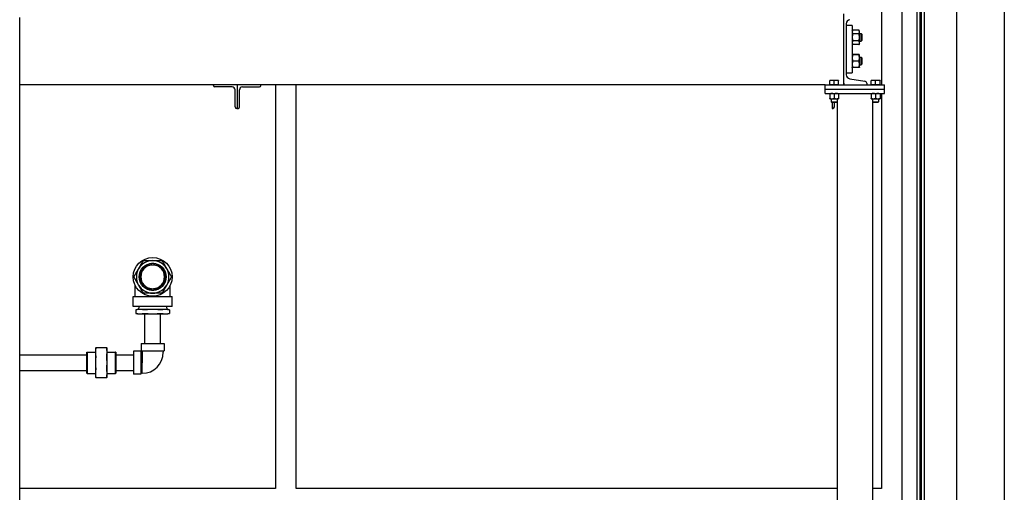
# Model space of a CAD drawing. Header units: inches. Extents: x 24 to 1128, y -74 to 748.
# Tile 417 of 557: x 899 to 982, y 207 to 247. Entities that reach past the tile are written whole.
import ezdxf

# ---------------------------------------------------------------- set-up
doc = ezdxf.new("R2010")
doc.units = ezdxf.units.IN
doc.header["$LTSCALE"] = 32
doc.header["$MEASUREMENT"] = 0
doc.layers.add('Visible (ANSI)', color=7, linetype='Continuous', lineweight=30)

msp = doc.modelspace()

# ---------------------------------------------------------------- linework, layer by layer
at = {"layer": 'Visible (ANSI)'}
for p, q in [((981.83354, 280.28734), (981.83354, 171.89901)), ((973.20854, 154.93966), (973.20854, 273.64391)), ((974.45854, 273.64391), (974.45854, 171.89901)), ((974.70854, 273.96016), (974.70854, 171.89901)), ((974.83354, 171.89901), (974.83354, 273.96016)), ((975.08354, 171.89901), (975.08354, 273.96016)), ((977.83354, 171.89901), (977.83354, 273.68016)), ((971.45854, 255.30516), (971.45854, 241.43016)), ((898.66354, 141.68016), (898.66354, 247.1195)), ((968.28854, 241.43016), (968.28854, 247.43016)), ((968.48854, 246.58576), (968.48854, 242.27456)), ((968.98854, 246.43016), (968.48854, 246.43016)), ((968.98854, 246.43016), (968.98854, 242.43016)), ((968.98854, 245.96116), (969.02684, 246.04331)), ((969.55923, 246.04331), (969.02684, 246.04331)), ((969.55923, 245.73674), (969.02684, 245.73674)), ((969.59754, 245.96116), (969.55923, 246.04331)), ((969.59754, 245.89002), (969.59754, 245.96116)), ((969.59754, 245.43016), (969.59754, 245.89002)), ((969.59754, 245.74266), (969.73446, 245.74266)), ((969.59754, 244.9703), (969.59754, 245.43016)), ((969.78854, 245.6869), (969.73446, 245.74266)), ((969.73446, 245.11766), (969.73446, 245.74266)), ((969.78854, 245.6869), (969.78854, 245.17343)), ((968.98854, 244.89916), (969.02684, 244.81702)), ((969.55923, 245.12359), (969.02684, 245.12359)), ((969.55923, 244.81702), (969.02684, 244.81702)), ((969.59754, 244.89916), (969.55923, 244.81702)), ((969.59754, 245.11766), (969.73446, 245.11766)), ((969.59754, 244.89916), (969.59754, 244.9703)), ((969.78854, 245.17343), (969.73446, 245.11766)), ((968.98854, 243.96116), (968.98863, 243.96137)), ((969.55923, 243.96948), (969.02684, 243.96948)), ((969.55923, 243.95244), (969.02684, 243.95244)), ((969.59754, 243.96116), (969.59744, 243.96137)), ((969.59754, 243.96096), (969.59754, 243.96116)), ((969.59754, 243.68278), (969.59754, 243.96096)), ((969.59754, 243.74266), (969.73446, 243.74266)), ((969.78854, 243.6869), (969.73446, 243.74266)), ((969.73446, 243.11766), (969.73446, 243.74266)), ((968.98854, 242.89916), (968.98863, 242.89896)), ((969.55923, 243.41313), (969.02684, 243.41313)), ((969.55923, 242.89085), (969.02684, 242.89085)), ((969.59754, 242.89916), (969.59744, 242.89896)), ((969.59754, 243.15199), (969.59754, 243.68278)), ((969.59754, 242.89916), (969.59754, 243.15199)), ((969.59754, 243.11766), (969.73446, 243.11766)), ((969.78854, 243.17343), (969.73446, 243.11766)), ((969.78854, 243.6869), (969.78854, 243.17343)), ((968.48854, 242.43016), (968.98854, 242.43016)), ((966.70854, 241.43016), (898.66354, 241.43016)), ((915.03854, 241.36216), (915.03854, 241.43016)), ((916.60054, 241.24216), (915.15854, 241.24216)), ((917.03854, 241.43016), (917.03854, 239.43016)), ((917.03854, 241.43016), (917.03854, 239.43016)), ((917.47654, 241.24216), (918.91854, 241.24216)), ((919.03854, 241.36216), (919.03854, 241.43016)), ((920.27104, 241.43016), (920.27104, 207.30516)), ((922.02104, 207.30516), (922.02104, 241.43016)), ((966.70854, 241.43016), (971.70854, 241.43016)), ((966.70854, 241.05516), (966.70854, 241.43016)), ((967.27104, 241.79417), (967.08354, 241.79417)), ((967.08354, 241.43017), (967.08354, 241.76067)), ((967.27104, 241.43017), (967.08354, 241.43017)), ((967.08354, 241.43017), (967.08354, 241.43016)), ((967.64604, 241.79417), (967.27104, 241.79417)), ((967.45854, 241.43017), (967.27104, 241.43017)), ((967.45854, 241.43017), (967.45854, 241.76067)), ((967.64604, 241.43017), (967.45854, 241.43017)), ((967.83354, 241.79417), (967.64604, 241.79417)), ((967.83354, 241.43017), (967.64604, 241.43017)), ((967.83354, 241.43017), (967.83354, 241.76067)), ((967.83354, 241.43017), (967.83354, 241.43016)), ((968.28854, 241.55118), (968.28854, 241.43016)), ((968.77493, 241.93627), (970.06534, 241.72033)), ((970.20854, 241.55118), (970.20854, 241.43016)), ((970.77104, 241.79417), (970.58354, 241.79417)), ((970.58354, 241.43017), (970.58354, 241.76067)), ((970.77104, 241.43017), (970.58354, 241.43017)), ((970.58354, 241.43017), (970.58354, 241.43016)), ((971.14604, 241.79417), (970.77104, 241.79417)), ((970.95854, 241.43017), (970.77104, 241.43017)), ((970.95854, 241.43017), (970.95854, 241.76067)), ((971.14604, 241.43017), (970.95854, 241.43017)), ((971.33354, 241.79417), (971.14604, 241.79417)), ((971.33354, 241.43017), (971.14604, 241.43017)), ((971.33354, 241.43017), (971.33354, 241.76067)), ((971.33354, 241.43017), (971.33354, 241.43016)), ((971.70854, 241.05516), (971.70854, 241.43016)), ((916.85054, 239.55016), (916.85054, 240.99216)), ((917.22654, 239.55016), (917.22654, 240.99216)), ((966.70854, 241.05516), (971.70854, 241.05516)), ((966.70854, 241.05516), (971.70854, 241.05516)), ((966.70854, 240.68016), (966.70854, 241.05516)), ((966.70854, 240.68016), (971.70854, 240.68016)), ((967.08354, 240.64667), (967.08354, 240.27566)), ((967.45854, 240.64667), (967.45854, 240.27566)), ((967.83354, 240.64667), (967.83354, 240.27566)), ((970.58354, 240.64667), (970.58354, 240.27566)), ((970.95854, 240.64667), (970.95854, 240.27566)), ((971.33354, 240.64667), (971.33354, 240.27566)), ((971.45854, 240.68016), (971.45854, 207.30516)), ((971.70854, 240.68016), (971.70854, 241.05516)), ((967.08354, 240.24216), (967.27104, 240.24216)), ((967.20854, 240.24216), (967.20854, 239.97594)), ((967.25573, 239.93016), (967.20854, 239.97594)), ((967.20854, 239.97594), (967.70854, 239.97594)), ((967.66135, 239.93016), (967.25573, 239.93016)), ((967.27104, 240.24216), (967.64604, 240.24216)), ((967.28854, 239.93016), (967.28854, 239.43016)), ((967.47654, 239.55016), (967.47654, 239.93016)), ((967.64604, 240.24216), (967.83354, 240.24216)), ((967.66135, 239.93016), (967.70854, 239.97594)), ((967.70854, 240.24216), (967.70854, 239.97594)), ((967.70854, 239.97594), (967.70854, 142.68016)), ((970.58354, 240.24216), (970.77104, 240.24216)), ((970.70854, 240.24216), (970.70854, 239.97594)), ((970.70854, 239.97594), (970.70854, 142.68016)), ((970.75573, 239.93016), (970.70854, 239.97594)), ((970.70854, 239.97594), (971.20854, 239.97594)), ((971.16135, 239.93016), (970.75573, 239.93016)), ((970.77104, 240.24216), (971.14604, 240.24216)), ((971.14604, 240.24216), (971.33354, 240.24216)), ((971.16135, 239.93016), (971.20854, 239.97594)), ((971.20854, 240.24216), (971.20854, 239.97594)), ((917.03854, 239.43016), (916.97054, 239.43016)), ((917.03854, 239.43016), (917.10654, 239.43016)), ((967.28854, 239.43016), (967.35654, 239.43016)), ((974.83354, 232.51266), (974.70854, 232.51266)), ((974.70854, 231.95266), (974.83354, 231.95266)), ((974.83354, 231.03766), (974.70854, 231.03766)), ((974.83354, 230.19766), (974.70854, 230.19766)), ((974.70854, 229.71266), (974.83354, 229.71266)), ((974.70854, 229.15266), (974.83354, 229.15266)), ((909.80229, 226.20109), (909.80229, 226.29521)), ((909.98979, 226.29521), (909.98979, 226.20109)), ((908.41604, 223.5298), (908.41604, 224.48326)), ((909.80229, 224.0844), (909.80229, 224.17851)), ((909.98979, 224.17851), (909.98979, 224.0844)), ((911.37604, 223.5298), (911.37604, 224.48326)), ((908.25604, 222.6898), (908.25604, 223.5298)), ((908.25604, 223.5298), (911.53604, 223.5298)), ((911.53604, 222.6898), (911.53604, 223.5298)), ((911.53604, 222.6898), (908.25604, 222.6898)), ((908.64604, 222.4398), (908.48167, 222.39576)), ((908.48167, 222.39576), (908.48167, 222.10884)), ((908.64604, 222.0648), (908.48167, 222.10884)), ((908.81351, 222.4398), (908.64604, 222.4398)), ((908.64604, 222.0648), (908.81351, 222.0648)), ((908.71945, 222.6898), (908.70854, 222.4398)), ((909.89604, 222.4398), (908.81351, 222.4398)), ((908.81351, 222.0648), (909.89604, 222.0648)), ((909.23854, 219.5648), (909.23854, 222.0648)), ((910.97857, 222.4398), (909.89604, 222.4398)), ((909.89604, 222.0648), (910.97857, 222.0648)), ((910.55354, 219.5648), (910.55354, 222.0648)), ((911.14604, 222.4398), (910.97857, 222.4398)), ((910.97857, 222.0648), (911.14604, 222.0648)), ((911.07262, 222.6898), (911.08354, 222.4398)), ((911.14604, 222.4398), (911.31041, 222.39576)), ((911.14604, 222.0648), (911.31041, 222.10884)), ((911.31041, 222.39576), (911.31041, 222.10884)), ((904.34316, 218.81918), (904.35878, 218.8348)), ((904.34316, 217.05043), (904.34316, 218.81918)), ((904.35878, 218.8348), (904.35878, 217.0348)), ((904.35878, 218.8348), (905.06666, 218.8348)), ((905.06666, 219.1848), (905.06666, 218.81869)), ((905.06666, 218.81869), (905.06666, 217.9348)), ((906.02303, 219.1848), (905.08529, 219.1848)), ((906.04166, 218.81869), (906.04166, 219.1848)), ((906.05666, 218.8348), (906.04166, 218.8498)), ((906.04166, 217.9348), (906.04166, 218.81869)), ((906.05666, 217.0348), (906.05666, 218.8348)), ((906.05666, 218.8348), (906.76603, 218.8348)), ((906.78166, 218.81918), (906.76603, 218.8348)), ((906.76603, 217.0348), (906.76603, 218.8348)), ((906.78166, 218.81918), (906.78166, 217.05043)), ((908.88604, 218.9098), (908.26604, 218.9098)), ((908.26604, 218.9098), (908.26604, 216.9598)), ((908.88604, 218.9098), (908.88604, 216.9598)), ((909.00604, 218.8248), (908.88604, 218.8248)), ((908.92104, 219.5648), (908.92104, 218.9448)), ((908.92104, 219.5648), (910.87104, 219.5648)), ((908.92104, 218.9448), (910.87104, 218.9448)), ((909.00604, 218.9448), (909.00604, 218.8248)), ((909.00604, 218.8248), (909.01604, 218.8148)), ((909.01604, 218.8148), (909.01604, 217.93231)), ((910.78604, 218.9448), (910.78604, 218.8148)), ((910.87104, 219.5648), (910.87104, 218.9448)), ((898.66354, 218.5923), (904.34316, 218.5923)), ((905.06666, 217.9348), (905.06666, 217.05092)), ((906.04166, 217.05092), (906.04166, 217.9348)), ((906.78166, 218.5923), (908.26604, 218.5923)), ((909.01259, 217.0398), (909.01181, 217.9323)), ((898.66354, 217.2773), (904.34316, 217.2773)), ((906.78166, 217.2773), (908.26604, 217.2773)), ((904.34316, 217.05043), (904.35878, 217.0348)), ((904.35878, 217.0348), (905.06666, 217.0348)), ((905.06666, 217.05092), (905.06666, 216.6848)), ((905.08529, 216.6848), (906.02303, 216.6848)), ((906.04166, 216.6848), (906.04166, 217.05092)), ((906.05666, 217.0348), (906.04166, 217.0198)), ((906.05666, 217.0348), (906.76603, 217.0348)), ((906.78166, 217.05043), (906.76603, 217.0348)), ((908.88604, 216.9598), (908.26604, 216.9598)), ((909.01258, 217.0448), (908.88604, 217.0448)), ((974.83354, 208.81266), (974.70854, 208.81266)), ((974.83354, 207.97266), (974.70854, 207.97266)), ((920.27104, 207.30516), (898.66354, 207.30516)), ((967.70854, 207.30516), (922.02104, 207.30516)), ((971.45854, 207.30516), (970.70854, 207.30516))]:
    msp.add_line(p, q, dxfattribs=at)
for radius in [1.64, 1.14583]:
    msp.add_circle((909.89604, 225.1898), radius, dxfattribs=at)
for centre, radius, start, end in [((968.83154, 246.58576), 0.343, 99.5, 180), ((968.83154, 242.27456), 0.343, 180, 260.5), ((915.15854, 241.36216), 0.12, 180, 270), ((916.60054, 240.99216), 0.25, 0, 90), ((917.47654, 240.99216), 0.25, 90, 180), ((918.91854, 241.36216), 0.12, 270, 0), ((970.03704, 241.55118), 0.1715, 0, 80.5), ((916.97054, 239.55016), 0.12, 180, 270), ((917.10654, 239.55016), 0.12, 270, 0), ((967.35654, 239.55016), 0.12, 270, 0), ((972.38604, 222.71747), 5.9002, 65.4922208, 66.8193767), ((909.89604, 225.1898), 1.375, 90, 150), ((909.89604, 225.1898), 1.125, 94.7801918, 265.2198082), ((909.89604, 225.1898), 1.10937, 94.8476785, 265.1523215), ((909.89604, 225.1898), 1.125, 85.2198082, 94.7801918), ((909.89604, 225.1898), 1.375, 30, 90), ((909.89604, 225.1898), 1.125, 274.7801918, 85.2198082), ((909.89604, 225.1898), 1.10937, 274.8476785, 85.1523215), ((909.89604, 225.1898), 1.375, 150, 210), ((909.89604, 225.1898), 1.01562, 95.2963809, 264.7036191), ((909.89604, 225.1898), 1, 95.379379, 264.620621), ((909.89604, 225.1898), 1, 84.620621, 95.379379), ((909.89604, 225.1898), 1.01562, 275.2963809, 84.7036191), ((909.89604, 225.1898), 1, 275.379379, 84.620621), ((909.89604, 225.1898), 1.375, 330, 30), ((909.89604, 225.1898), 1.375, 210, 270), ((909.89604, 225.1898), 1, 264.620621, 275.379379), ((909.89604, 225.1898), 1.125, 265.2198082, 274.7801918), ((909.89604, 225.1898), 1.375, 270, 330), ((972.38604, 228.26786), 5.9002, 293.1806233, 294.5077792), ((909.01104, 218.8148), 1.775, 270.05, 0)]:
    msp.add_arc(centre, radius, start, end, dxfattribs=at)
for points, weights in [([(969.02684, 246.04331), (968.98854, 245.96116), (968.98854, 245.89002)], [1, 1.0379548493, 1]), ([(968.98854, 245.89002), (968.98854, 245.81888), (969.02684, 245.73674)], [1, 1.0379548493, 1]), ([(969.02684, 245.73674), (968.98854, 245.57244), (968.98854, 245.43016)], [1, 1.0379548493, 1]), ([(968.98854, 245.43016), (968.98854, 245.28788), (969.02684, 245.12359)], [1, 1.0379548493, 1]), ([(969.59754, 245.89002), (969.59754, 245.96116), (969.55923, 246.04331)], [1, 1.0379548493, 1]), ([(969.55923, 245.73674), (969.59754, 245.81888), (969.59754, 245.89002)], [1, 1.0379548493, 1]), ([(969.59754, 245.43016), (969.59754, 245.57244), (969.55923, 245.73674)], [1, 1.0379548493, 1]), ([(969.55923, 245.12359), (969.59754, 245.28788), (969.59754, 245.43016)], [1, 1.0379548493, 1]), ([(969.02684, 245.12359), (968.98854, 245.04144), (968.98854, 244.9703)], [1, 1.0379548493, 1]), ([(968.98854, 244.9703), (968.98854, 244.89916), (969.02684, 244.81702)], [1, 1.0379548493, 1]), ([(969.59754, 244.9703), (969.59754, 245.04144), (969.55923, 245.12359)], [1, 1.0379548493, 1]), ([(969.55923, 244.81702), (969.59754, 244.89916), (969.59754, 244.9703)], [1, 1.0379548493, 1]), ([(969.02684, 243.96948), (968.98854, 243.96491), (968.98854, 243.96096)], [1, 1.0379548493, 1]), ([(968.98854, 243.96096), (968.98854, 243.95701), (969.02684, 243.95244)], [1, 1.0379548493, 1]), ([(969.02684, 243.95244), (968.98854, 243.80793), (968.98854, 243.68278)], [1, 1.0379548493, 1]), ([(969.59754, 243.96096), (969.59754, 243.96491), (969.55923, 243.96948)], [1, 1.0379548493, 1]), ([(969.55923, 243.95244), (969.59754, 243.95701), (969.59754, 243.96096)], [1, 1.0379548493, 1]), ([(969.59754, 243.68278), (969.59754, 243.80793), (969.55923, 243.95244)], [1, 1.0379548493, 1]), ([(968.98854, 243.68278), (968.98854, 243.55764), (969.02684, 243.41313)], [1, 1.0379548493, 1]), ([(969.02684, 243.41313), (968.98854, 243.27318), (968.98854, 243.15199)], [1, 1.0379548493, 1]), ([(968.98854, 243.15199), (968.98854, 243.03079), (969.02684, 242.89085)], [1, 1.0379548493, 1]), ([(969.02684, 242.89085), (968.99039, 242.89519), (968.98863, 242.89896)], [1, 1.03605488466, 1.00360971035]), ([(969.55923, 243.41313), (969.59754, 243.55764), (969.59754, 243.68278)], [1, 1.0379548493, 1]), ([(969.59754, 243.15199), (969.59754, 243.27318), (969.55923, 243.41313)], [1, 1.0379548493, 1]), ([(969.55923, 242.89085), (969.59754, 243.03079), (969.59754, 243.15199)], [1, 1.0379548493, 1]), ([(969.59744, 242.89896), (969.59569, 242.89519), (969.55923, 242.89085)], [1.00360971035, 1.03605488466, 1]), ([(967.08354, 241.76067), (967.08354, 241.79417), (967.08354, 241.79417)], [1, 1.0379548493, 1]), ([(967.27104, 241.79417), (967.18402, 241.79417), (967.08354, 241.76067)], [1, 1.0379548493, 1]), ([(967.45854, 241.76067), (967.35806, 241.79417), (967.27104, 241.79417)], [1, 1.0379548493, 1]), ([(967.64604, 241.79417), (967.55902, 241.79417), (967.45854, 241.76067)], [1, 1.0379548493, 1]), ([(967.83354, 241.76067), (967.73306, 241.79417), (967.64604, 241.79417)], [1, 1.0379548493, 1]), ([(967.83354, 241.79417), (967.83354, 241.79417), (967.83354, 241.76067)], [1, 1.0379548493, 1]), ([(970.58354, 241.76067), (970.58354, 241.79417), (970.58354, 241.79417)], [1, 1.0379548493, 1]), ([(970.77104, 241.79417), (970.68402, 241.79417), (970.58354, 241.76067)], [1, 1.0379548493, 1]), ([(970.95854, 241.76067), (970.85806, 241.79417), (970.77104, 241.79417)], [1, 1.0379548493, 1]), ([(971.14604, 241.79417), (971.05902, 241.79417), (970.95854, 241.76067)], [1, 1.0379548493, 1]), ([(971.33354, 241.76067), (971.23306, 241.79417), (971.14604, 241.79417)], [1, 1.0379548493, 1]), ([(971.33354, 241.79417), (971.33354, 241.79417), (971.33354, 241.76067)], [1, 1.0379548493, 1]), ([(967.08354, 240.64667), (967.08354, 240.68016), (967.08354, 240.68016)], [1, 1.0379548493, 1]), ([(967.27104, 240.68016), (967.18402, 240.68016), (967.08354, 240.64667)], [1, 1.0379548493, 1]), ([(967.45854, 240.64667), (967.35806, 240.68016), (967.27104, 240.68016)], [1, 1.0379548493, 1]), ([(967.64604, 240.68016), (967.55902, 240.68016), (967.45854, 240.64667)], [1, 1.0379548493, 1]), ([(967.83354, 240.64667), (967.73306, 240.68016), (967.64604, 240.68016)], [1, 1.0379548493, 1]), ([(967.83354, 240.68016), (967.83354, 240.68016), (967.83354, 240.64667)], [1, 1.0379548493, 1]), ([(970.58354, 240.64667), (970.58354, 240.68016), (970.58354, 240.68016)], [1, 1.0379548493, 1]), ([(970.77104, 240.68016), (970.68402, 240.68016), (970.58354, 240.64667)], [1, 1.0379548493, 1]), ([(970.95854, 240.64667), (970.85806, 240.68016), (970.77104, 240.68016)], [1, 1.0379548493, 1]), ([(971.14604, 240.68016), (971.05902, 240.68016), (970.95854, 240.64667)], [1, 1.0379548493, 1]), ([(971.33354, 240.64667), (971.23306, 240.68016), (971.14604, 240.68016)], [1, 1.0379548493, 1]), ([(971.33354, 240.68016), (971.33354, 240.68016), (971.33354, 240.64667)], [1, 1.0379548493, 1]), ([(967.08354, 240.27566), (967.18402, 240.24216), (967.27104, 240.24216)], [1, 1.0379548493, 1]), ([(967.08354, 240.24216), (967.08354, 240.24216), (967.08354, 240.27566)], [1, 1.0379548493, 1]), ([(967.27104, 240.24216), (967.35806, 240.24216), (967.45854, 240.27566)], [1, 1.0379548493, 1]), ([(967.45854, 240.27566), (967.55902, 240.24216), (967.64604, 240.24216)], [1, 1.0379548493, 1]), ([(967.64604, 240.24216), (967.73306, 240.24216), (967.83354, 240.27566)], [1, 1.0379548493, 1]), ([(967.83354, 240.27566), (967.83354, 240.24216), (967.83354, 240.24216)], [1, 1.0379548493, 1]), ([(970.58354, 240.27566), (970.68402, 240.24216), (970.77104, 240.24216)], [1, 1.0379548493, 1]), ([(970.58354, 240.24216), (970.58354, 240.24216), (970.58354, 240.27566)], [1, 1.0379548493, 1]), ([(970.77104, 240.24216), (970.85806, 240.24216), (970.95854, 240.27566)], [1, 1.0379548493, 1]), ([(970.95854, 240.27566), (971.05902, 240.24216), (971.14604, 240.24216)], [1, 1.0379548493, 1]), ([(971.14604, 240.24216), (971.23306, 240.24216), (971.33354, 240.27566)], [1, 1.0379548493, 1]), ([(971.33354, 240.27566), (971.33354, 240.24216), (971.33354, 240.24216)], [1, 1.0379548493, 1]), ([(908.70525, 225.8773), (908.87471, 226.17082), (909.0661, 226.5023)], [1, 1.05302826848, 1.0414979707]), ([(909.17435, 226.5648), (909.55712, 226.5648), (909.89604, 226.5648)], [1.0414979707, 1.05302826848, 1]), ([(909.80229, 226.29521), (909.80229, 226.30299), (909.80229, 226.31089)], [1, 1.00004890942, 1.00004856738]), ([(909.89604, 226.5648), (910.23496, 226.5648), (910.61773, 226.5648)], [1, 1.05302826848, 1.0414979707]), ([(909.98979, 226.31089), (909.98979, 226.30299), (909.98979, 226.29521)], [1.00004856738, 1.00004890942, 1]), ([(910.72598, 226.5023), (910.91736, 226.17082), (911.08682, 225.8773)], [1.0414979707, 1.05302826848, 1]), ([(908.34441, 225.2523), (908.53579, 225.58379), (908.70525, 225.8773)], [1.0414979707, 1.05302826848, 1]), ([(909.80229, 226.1854), (909.80229, 226.19318), (909.80229, 226.20109)], [1.00006158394, 1.00006110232, 1]), ([(909.98979, 226.20109), (909.98979, 226.19318), (909.98979, 226.1854)], [1, 1.00006110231, 1.00006158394]), ([(911.08682, 225.8773), (911.25628, 225.58379), (911.44767, 225.2523)], [1, 1.05302826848, 1.0414979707]), ([(908.70525, 224.5023), (908.53579, 224.79582), (908.34441, 225.1273)], [1, 1.05302826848, 1.0414979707]), ([(911.44767, 225.1273), (911.25628, 224.79582), (911.08682, 224.5023)], [1.0414979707, 1.05302826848, 1]), ([(909.0661, 223.8773), (908.87471, 224.20879), (908.70525, 224.5023)], [1.0414979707, 1.05302826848, 1]), ([(909.89604, 223.8148), (909.55712, 223.8148), (909.17435, 223.8148)], [1, 1.05302826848, 1.0414979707]), ([(909.80229, 224.17851), (909.80229, 224.18642), (909.80229, 224.19421)], [1, 1.00006110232, 1.00006158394]), ([(909.80229, 224.06872), (909.80229, 224.07661), (909.80229, 224.0844)], [1.00004856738, 1.00004890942, 1]), ([(910.61773, 223.8148), (910.23496, 223.8148), (909.89604, 223.8148)], [1.0414979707, 1.05302826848, 1]), ([(909.98979, 224.19421), (909.98979, 224.18642), (909.98979, 224.17851)], [1.00006158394, 1.00006110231, 1]), ([(909.98979, 224.0844), (909.98979, 224.07661), (909.98979, 224.06872)], [1, 1.00004890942, 1.00004856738]), ([(911.08682, 224.5023), (910.91736, 224.20879), (910.72598, 223.8773)], [1, 1.05302826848, 1.0414979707]), ([(908.81351, 222.4398), (908.66841, 222.4398), (908.50679, 222.40164)], [1, 1.0796639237, 1.10285189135]), ([(908.50679, 222.10296), (908.66841, 222.0648), (908.81351, 222.0648)], [1.10285189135, 1.0796639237, 1]), ([(909.12022, 222.40164), (908.9586, 222.4398), (908.81351, 222.4398)], [1.10285189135, 1.0796639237, 1]), ([(908.81351, 222.0648), (908.9586, 222.0648), (909.12022, 222.10296)], [1, 1.0796639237, 1.10285189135]), ([(909.89604, 222.4398), (909.60585, 222.4398), (909.2826, 222.40164)], [1, 1.0796639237, 1.10285189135]), ([(909.2826, 222.10296), (909.60585, 222.0648), (909.89604, 222.0648)], [1.10285189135, 1.0796639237, 1]), ([(910.50947, 222.40164), (910.18623, 222.4398), (909.89604, 222.4398)], [1.10285189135, 1.0796639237, 1]), ([(909.89604, 222.0648), (910.18623, 222.0648), (910.50947, 222.10296)], [1, 1.0796639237, 1.10285189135]), ([(910.97857, 222.4398), (910.83348, 222.4398), (910.67185, 222.40164)], [1, 1.0796639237, 1.10285189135]), ([(910.67185, 222.10296), (910.83348, 222.0648), (910.97857, 222.0648)], [1.10285189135, 1.0796639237, 1]), ([(911.28529, 222.40164), (911.12366, 222.4398), (910.97857, 222.4398)], [1.10285189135, 1.0796639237, 1]), ([(910.97857, 222.0648), (911.12366, 222.0648), (911.28529, 222.10296)], [1, 1.0796639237, 1.10285189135]), ([(905.06666, 219.1848), (905.06666, 219.1848), (905.08529, 219.1848)], [1, 1.05512060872, 1.07707509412]), ([(905.08529, 219.14819), (905.06666, 218.97808), (905.06666, 218.81869)], [1.07707509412, 1.05512060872, 1]), ([(905.06666, 218.81869), (905.06666, 218.65929), (905.08529, 218.48918)], [1, 1.05512060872, 1.07707509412]), ([(906.02303, 219.1848), (906.04166, 219.1848), (906.04166, 219.1848)], [1.07707509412, 1.05512060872, 1]), ([(906.04166, 218.81869), (906.04166, 218.97808), (906.02303, 219.14819)], [1, 1.05512060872, 1.07707509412]), ([(906.02303, 218.48918), (906.04166, 218.65929), (906.04166, 218.81869)], [1.07707509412, 1.05512060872, 1]), ([(905.08529, 218.40079), (905.06666, 218.16022), (905.06666, 217.9348)], [1.07707509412, 1.05512060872, 1]), ([(905.06666, 217.9348), (905.06666, 217.70938), (905.08529, 217.46881)], [1, 1.05512060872, 1.07707509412]), ([(906.04166, 217.9348), (906.04166, 218.16022), (906.02303, 218.40079)], [1, 1.05512060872, 1.07707509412]), ([(906.02303, 217.46881), (906.04166, 217.70938), (906.04166, 217.9348)], [1.07707509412, 1.05512060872, 1]), ([(905.08529, 217.38042), (905.06666, 217.21031), (905.06666, 217.05092)], [1.07707509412, 1.05512060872, 1]), ([(906.04166, 217.05092), (906.04166, 217.21031), (906.02303, 217.38042)], [1, 1.05512060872, 1.07707509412]), ([(905.08529, 216.6848), (905.06666, 216.6848), (905.06666, 216.6848)], [1.07707509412, 1.05512060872, 1]), ([(905.06666, 217.05092), (905.06666, 216.89152), (905.08529, 216.72141)], [1, 1.05512060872, 1.07707509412]), ([(906.02303, 216.72141), (906.04166, 216.89152), (906.04166, 217.05092)], [1.07707509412, 1.05512060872, 1]), ([(906.04166, 216.6848), (906.04166, 216.6848), (906.02303, 216.6848)], [1, 1.05512060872, 1.07707509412])]:
    msp.add_rational_spline(points, weights, degree=2, dxfattribs=at)
for points, knots in [([(909.0661, 226.5023), (909.06833, 226.50617), (909.07078, 226.50994), (909.0838, 226.52775), (909.09737, 226.53969), (909.12633, 226.55642), (909.14346, 226.56219), (909.1654, 226.56456), (909.16988, 226.5648), (909.17435, 226.5648)], [-0.674907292, -0.674907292, -0.674907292, -0.674907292, -0.642348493, -0.642348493, -0.514911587, -0.514911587, -0.387474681, -0.387474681, -0.354915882, -0.354915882, -0.354915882, -0.354915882]), ([(910.61773, 226.5648), (910.62219, 226.5648), (910.62668, 226.56456), (910.64862, 226.56219), (910.66574, 226.55642), (910.69471, 226.53969), (910.70827, 226.52775), (910.72129, 226.50994), (910.72375, 226.50617), (910.72598, 226.5023)], [-0.674907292, -0.674907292, -0.674907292, -0.674907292, -0.642348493, -0.642348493, -0.514911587, -0.514911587, -0.387474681, -0.387474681, -0.354915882, -0.354915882, -0.354915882, -0.354915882]), ([(908.34441, 225.1273), (908.34218, 225.13117), (908.34014, 225.13518), (908.33122, 225.15536), (908.32766, 225.17308), (908.32766, 225.20653), (908.33122, 225.22424), (908.34014, 225.24443), (908.34218, 225.24843), (908.34441, 225.2523)], [-0.674907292, -0.674907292, -0.674907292, -0.674907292, -0.642348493, -0.642348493, -0.514911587, -0.514911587, -0.387474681, -0.387474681, -0.354915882, -0.354915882, -0.354915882, -0.354915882]), ([(911.44767, 225.2523), (911.4499, 225.24843), (911.45194, 225.24443), (911.46085, 225.22424), (911.46441, 225.20653), (911.46441, 225.17308), (911.46085, 225.15536), (911.45194, 225.13518), (911.4499, 225.13117), (911.44767, 225.1273)], [-0.674907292, -0.674907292, -0.674907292, -0.674907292, -0.642348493, -0.642348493, -0.514911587, -0.514911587, -0.387474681, -0.387474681, -0.354915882, -0.354915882, -0.354915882, -0.354915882]), ([(909.17435, 223.8148), (909.16988, 223.8148), (909.1654, 223.81504), (909.14346, 223.81741), (909.12633, 223.82319), (909.09737, 223.83991), (909.0838, 223.85185), (909.07078, 223.86967), (909.06833, 223.87343), (909.0661, 223.8773)], [-0.674907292, -0.674907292, -0.674907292, -0.674907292, -0.642348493, -0.642348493, -0.514911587, -0.514911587, -0.387474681, -0.387474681, -0.354915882, -0.354915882, -0.354915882, -0.354915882]), ([(910.72598, 223.8773), (910.72375, 223.87343), (910.72129, 223.86967), (910.70827, 223.85185), (910.69471, 223.83991), (910.66574, 223.82319), (910.64862, 223.81741), (910.62668, 223.81504), (910.62219, 223.8148), (910.61773, 223.8148)], [-0.674907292, -0.674907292, -0.674907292, -0.674907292, -0.642348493, -0.642348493, -0.514911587, -0.514911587, -0.387474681, -0.387474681, -0.354915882, -0.354915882, -0.354915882, -0.354915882]), ([(908.50679, 222.40164), (908.50396, 222.40097), (908.50134, 222.40036), (908.48746, 222.3971), (908.48167, 222.39576), (908.48167, 222.39576)], [0.564368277, 0.564368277, 0.564368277, 0.564368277, 0.605727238, 0.605727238, 0.804958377, 0.804958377, 0.804958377, 0.804958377]), ([(908.48167, 222.10884), (908.48167, 222.10884), (908.48746, 222.10751), (908.50134, 222.10425), (908.50396, 222.10363), (908.50679, 222.10296)], [2.118233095, 2.118233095, 2.118233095, 2.118233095, 2.317464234, 2.317464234, 2.358823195, 2.358823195, 2.358823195, 2.358823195]), ([(909.2826, 222.40164), (909.27694, 222.40097), (909.27125, 222.40036), (909.23831, 222.3971), (909.2115, 222.39576), (909.16621, 222.39576), (909.14519, 222.3971), (909.12612, 222.40036), (909.12306, 222.40097), (909.12022, 222.40164)], [0.564368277, 0.564368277, 0.564368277, 0.564368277, 0.605727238, 0.605727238, 0.804958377, 0.804958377, 1.004189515, 1.004189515, 1.045548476, 1.045548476, 1.045548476, 1.045548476]), ([(909.12022, 222.10296), (909.12306, 222.10363), (909.12612, 222.10425), (909.14519, 222.10751), (909.16621, 222.10884), (909.2115, 222.10884), (909.23831, 222.10751), (909.27125, 222.10425), (909.27694, 222.10363), (909.2826, 222.10296)], [1.877642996, 1.877642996, 1.877642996, 1.877642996, 1.919001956, 1.919001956, 2.118233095, 2.118233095, 2.317464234, 2.317464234, 2.358823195, 2.358823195, 2.358823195, 2.358823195]), ([(910.67185, 222.40164), (910.66902, 222.40097), (910.66595, 222.40036), (910.64688, 222.3971), (910.62587, 222.39576), (910.58058, 222.39576), (910.55377, 222.3971), (910.52082, 222.40036), (910.51514, 222.40097), (910.50947, 222.40164)], [0.564368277, 0.564368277, 0.564368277, 0.564368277, 0.605727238, 0.605727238, 0.804958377, 0.804958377, 1.004189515, 1.004189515, 1.045548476, 1.045548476, 1.045548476, 1.045548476]), ([(910.50947, 222.10296), (910.51514, 222.10363), (910.52082, 222.10425), (910.55377, 222.10751), (910.58058, 222.10884), (910.62587, 222.10884), (910.64688, 222.10751), (910.66595, 222.10425), (910.66902, 222.10363), (910.67185, 222.10296)], [1.877642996, 1.877642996, 1.877642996, 1.877642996, 1.919001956, 1.919001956, 2.118233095, 2.118233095, 2.317464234, 2.317464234, 2.358823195, 2.358823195, 2.358823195, 2.358823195]), ([(911.31041, 222.39576), (911.31041, 222.39576), (911.30461, 222.3971), (911.29074, 222.40036), (911.28812, 222.40097), (911.28529, 222.40164)], [0.804958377, 0.804958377, 0.804958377, 0.804958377, 1.004189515, 1.004189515, 1.045548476, 1.045548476, 1.045548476, 1.045548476]), ([(911.28529, 222.10296), (911.28812, 222.10363), (911.29074, 222.10425), (911.30461, 222.10751), (911.31041, 222.10884), (911.31041, 222.10884)], [1.877642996, 1.877642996, 1.877642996, 1.877642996, 1.919001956, 1.919001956, 2.118233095, 2.118233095, 2.118233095, 2.118233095]), ([(905.08529, 219.1848), (905.08658, 219.1848), (905.08721, 219.18133), (905.08721, 219.16924), (905.08658, 219.15994), (905.08529, 219.14819)], [0.397039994, 0.397039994, 0.397039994, 0.397039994, 0.517389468, 0.517389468, 0.637738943, 0.637738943, 0.637738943, 0.637738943]), ([(906.02303, 219.14819), (906.02174, 219.15994), (906.02111, 219.16924), (906.02111, 219.18133), (906.02174, 219.1848), (906.02303, 219.1848)], [1.299728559, 1.299728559, 1.299728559, 1.299728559, 1.420078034, 1.420078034, 1.540427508, 1.540427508, 1.540427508, 1.540427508]), ([(905.08529, 218.48918), (905.08658, 218.47743), (905.08721, 218.46322), (905.08721, 218.43404), (905.08658, 218.41741), (905.08529, 218.40079)], [0.397039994, 0.397039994, 0.397039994, 0.397039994, 0.517389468, 0.517389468, 0.637738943, 0.637738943, 0.637738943, 0.637738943]), ([(906.02303, 218.40079), (906.02174, 218.41741), (906.02111, 218.43404), (906.02111, 218.46322), (906.02174, 218.47743), (906.02303, 218.48918)], [1.299728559, 1.299728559, 1.299728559, 1.299728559, 1.420078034, 1.420078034, 1.540427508, 1.540427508, 1.540427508, 1.540427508]), ([(905.08529, 217.46881), (905.08658, 217.45219), (905.08721, 217.43557), (905.08721, 217.40638), (905.08658, 217.39218), (905.08529, 217.38042)], [1.299728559, 1.299728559, 1.299728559, 1.299728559, 1.420078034, 1.420078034, 1.540427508, 1.540427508, 1.540427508, 1.540427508]), ([(906.02303, 217.38042), (906.02174, 217.39218), (906.02111, 217.40638), (906.02111, 217.43557), (906.02174, 217.45219), (906.02303, 217.46881)], [0.397039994, 0.397039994, 0.397039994, 0.397039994, 0.517389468, 0.517389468, 0.637738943, 0.637738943, 0.637738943, 0.637738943]), ([(905.08529, 216.72141), (905.08658, 216.70966), (905.08721, 216.70036), (905.08721, 216.68827), (905.08658, 216.6848), (905.08529, 216.6848)], [0.397039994, 0.397039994, 0.397039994, 0.397039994, 0.517389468, 0.517389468, 0.637738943, 0.637738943, 0.637738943, 0.637738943]), ([(906.02303, 216.6848), (906.02174, 216.6848), (906.02111, 216.68827), (906.02111, 216.70036), (906.02174, 216.70966), (906.02303, 216.72141)], [1.299728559, 1.299728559, 1.299728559, 1.299728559, 1.420078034, 1.420078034, 1.540427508, 1.540427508, 1.540427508, 1.540427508])]:
    msp.add_open_spline(points, degree=3, knots=knots, dxfattribs=at)

doc.saveas('drawing.dxf')
